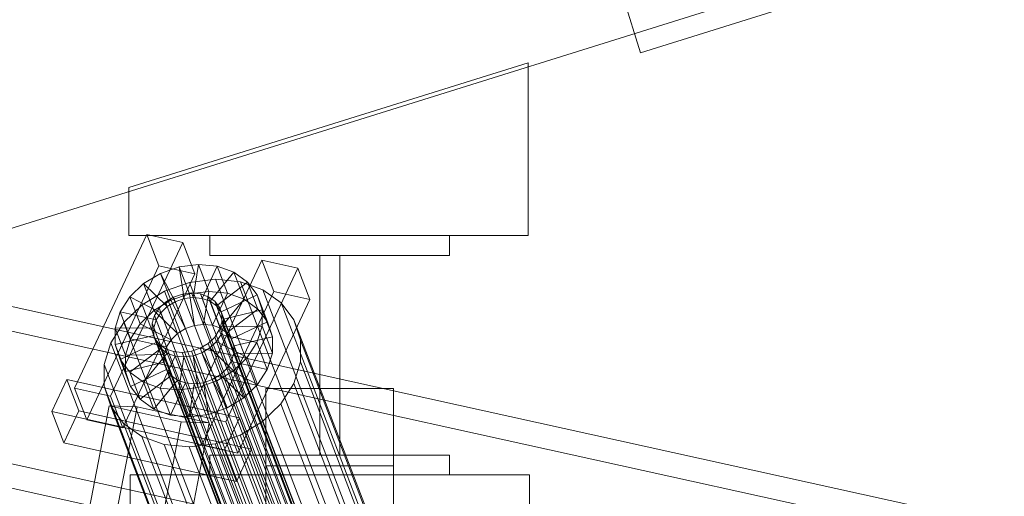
# Model space of a CAD drawing. Header units: millimetres. Extents: x -4738 to 65662, y -68080 to 6847.
# Tile 851 of 1056: x 21527 to 21774, y 1967 to 2086. Entities that reach past the tile are written whole.
import ezdxf

# ---------------------------------------------------------------- set-up
doc = ezdxf.new("R2010")
doc.units = ezdxf.units.MM
for name, color, linetype, lineweight in [('COTAS_P', 1, 'Continuous', 0), ('lateral_C02', 7, 'Continuous', 0), ('lateral_C10', 7, 'Continuous', 0)]:
    doc.layers.add(name, color=color, linetype=linetype, lineweight=lineweight)
doc.dimstyles.new('R19_100', dxfattribs={"dimtxt": 250, "dimasz": 150, "dimexe": 150, "dimexo": 80, "dimgap": 100, "dimtad": 1, "dimtih": 1, "dimtoh": 1, "dimdsep": 46, "dimcen": 0.09, "dimadec": 0, "dimazin": 0, "dimtfac": 1, "dimtdec": 4, "dimtofl": 0, "dimtmove": 0, "dimatfit": 3, "dimfxl": 1, "dimtolj": 1, "dimtzin": 0, "dimarcsym": 0})

# ---------------------------------------------------------------- blocks, each defined once
blk = doc.blocks.new('DIM_R30_4')
at = {"layer": 'COTAS_P'}
for p, q in [((15248.37, 1279.09), (24311.82, 4109.09)), ((24311.82, 4109.09), (24155.23, 4107.34)), ((24311.82, 4109.09), (24182.05, 4021.43)), ((24580.07, 3250), (24311.82, 4109.09)), ((15248.37, 1279.09), (15378.14, 1366.76)), ((15248.37, 1279.09), (15404.97, 1280.85)), ((15516.62, 420), (15248.37, 1279.09))]:
    blk.add_line(p, q, dxfattribs=at)
blk.add_text('9495 P', height=250, rotation=17.3406, dxfattribs=at).set_placement((19750.29, 2789.55))

msp = doc.modelspace()

# ---------------------------------------------------------------- linework, layer by layer
at = {"layer": 'lateral_C02'}
for p, q in [((21672.216, 2111.568), (21682.648, 2078.159)), ((20554.789, 1731.231), (21700.249, 2088.893)), ((21682.648, 2078.159), (21720.83, 2090.081)), ((21554.496, 2044.43), (21654.496, 2075.654)), ((21654.496, 2032.43), (21654.496, 2075.654)), ((21554.496, 2044.43), (21554.496, 2032.43)), ((21554.496, 2032.43), (21654.496, 2032.43)), ((21574.794, 2027.43), (21574.794, 2032.43)), ((21574.794, 2032.43), (21634.794, 2032.43)), ((21634.794, 2032.43), (21634.794, 2027.43)), ((21634.794, 2027.43), (21574.794, 2027.43)), ((21602.294, 1977.43), (21602.294, 2027.43)), ((21602.294, 2027.43), (21607.294, 2027.43)), ((21607.294, 2027.43), (21607.294, 1977.43)), ((21588.794, 1994.096), (21620.794, 1994.096)), ((21588.794, 1974.764), (21588.794, 1994.096)), ((21588.794, 1994.096), (21588.794, 1554.096)), ((21620.794, 1994.096), (21620.794, 1974.764)), ((21620.794, 1554.096), (21620.794, 1994.096)), ((21574.794, 1972.43), (21574.794, 1977.43)), ((21574.794, 1977.43), (21634.794, 1977.43)), ((21607.294, 1977.43), (21602.294, 1977.43)), ((21634.794, 1977.43), (21634.794, 1972.43)), ((21620.794, 1974.764), (21588.794, 1974.764)), ((21588.794, 1534.764), (21588.794, 1974.764)), ((21620.794, 1534.764), (21620.794, 1974.764)), ((21554.794, 1972.43), (21654.794, 1972.43)), ((21554.794, 1972.43), (21554.794, 1964.43)), ((21634.794, 1972.43), (21574.794, 1972.43)), ((21654.794, 1964.43), (21654.794, 1972.43))]:
    msp.add_line(p, q, dxfattribs=at)
at = {"layer": 'lateral_C10'}
for p, q in [((21610.374, 1956.452), (20726.321, 2151.434)), ((20904.735, 2151.434), (21788.789, 1956.452)), ((20725.222, 2145.554), (21609.275, 1950.571)), ((21787.69, 1950.571), (20903.637, 2145.554)), ((21558.952, 2032.666), (21540.911, 1994.151)), ((21561.963, 2024.796), (21558.952, 2032.666)), ((21558.952, 2032.666), (21567.966, 2030.661)), ((21549.925, 1992.146), (21567.966, 2030.661)), ((21567.966, 2030.661), (21570.976, 2022.791)), ((21543.922, 1986.281), (21561.963, 2024.796)), ((21570.976, 2022.791), (21561.963, 2024.796)), ((21562.391, 2022.912), (21567.073, 2024.546)), ((21567.073, 2024.546), (21571.917, 2025.15)), ((21567.073, 2024.546), (21568.325, 2016.595)), ((21569.653, 2017.801), (21567.073, 2024.546)), ((21587.796, 2026.25), (21569.756, 1987.735)), ((21571.917, 2025.15), (21570.619, 2016.881)), ((21574.497, 2018.405), (21571.917, 2025.15)), ((21571.917, 2025.15), (21576.593, 2024.684)), ((21576.593, 2024.684), (21572.834, 2016.66)), ((21579.173, 2017.939), (21576.593, 2024.684)), ((21576.593, 2024.684), (21580.782, 2023.179)), ((21590.807, 2018.381), (21587.796, 2026.25)), ((21587.796, 2026.25), (21596.81, 2024.246)), ((21570.976, 2022.791), (21552.936, 1984.276)), ((21558.19, 2020.36), (21562.391, 2022.912)), ((21562.391, 2022.912), (21566.107, 2015.821)), ((21564.971, 2016.167), (21562.391, 2022.912)), ((21580.782, 2023.179), (21574.819, 2015.947)), ((21578.769, 1985.73), (21596.81, 2024.246)), ((21583.362, 2016.433), (21580.782, 2023.179)), ((21580.782, 2023.179), (21584.199, 2020.737)), ((21596.81, 2024.246), (21599.821, 2016.376)), ((21554.757, 2017.063), (21558.19, 2020.36)), ((21558.19, 2020.36), (21564.117, 2014.612)), ((21560.771, 2013.615), (21558.19, 2020.36)), ((21563.453, 2018.457), (21569.712, 2020.641)), ((21569.712, 2020.641), (21576.188, 2021.449)), ((21618.095, 1894.167), (21569.712, 2020.641)), ((21576.188, 2021.449), (21582.439, 2020.826)), ((21624.571, 1894.974), (21576.188, 2021.449)), ((21584.199, 2020.737), (21576.437, 2014.79)), ((21582.439, 2020.826), (21588.039, 2018.813)), ((21630.822, 1894.351), (21582.439, 2020.826)), ((21586.78, 2013.992), (21584.199, 2020.737)), ((21584.199, 2020.737), (21586.611, 2017.525)), ((21557.838, 2015.045), (21563.453, 2018.457)), ((21611.836, 1891.982), (21563.453, 2018.457)), ((21569.653, 2017.801), (21564.971, 2016.167)), ((21565.677, 2016.945), (21567.895, 2017.719)), ((21567.895, 2017.719), (21570.189, 2018.005)), ((21624.019, 1871.008), (21567.895, 2017.719)), ((21574.497, 2018.405), (21569.653, 2017.801)), ((21570.905, 2009.849), (21569.653, 2017.801)), ((21570.189, 2018.005), (21572.404, 2017.784)), ((21626.314, 1871.295), (21570.189, 2018.005)), ((21572.404, 2017.784), (21574.389, 2017.071)), ((21628.529, 1871.074), (21572.404, 2017.784)), ((21572.766, 1979.866), (21590.807, 2018.381)), ((21573.2, 2010.136), (21574.497, 2018.405)), ((21579.173, 2017.939), (21574.497, 2018.405)), ((21575.415, 2009.915), (21579.173, 2017.939)), ((21586.611, 2017.525), (21577.58, 2013.269)), ((21583.362, 2016.433), (21579.173, 2017.939)), ((21589.192, 2010.78), (21586.611, 2017.525)), ((21586.611, 2017.525), (21587.854, 2013.762)), ((21588.039, 2018.813), (21592.607, 2015.549)), ((21636.422, 1892.339), (21588.039, 2018.813)), ((21599.821, 2016.376), (21590.807, 2018.381)), ((21552.325, 2013.247), (21554.757, 2017.063)), ((21553.248, 2010.638), (21557.838, 2015.045)), ((21554.757, 2017.063), (21562.491, 2013.05)), ((21557.338, 2010.318), (21554.757, 2017.063)), ((21606.221, 1888.57), (21557.838, 2015.045)), ((21564.971, 2016.167), (21560.771, 2013.615)), ((21562.061, 2014.174), (21563.687, 2015.736)), ((21563.687, 2015.736), (21565.677, 2016.945)), ((21619.812, 1869.025), (21563.687, 2015.736)), ((21566.107, 2015.821), (21564.117, 2014.612)), ((21568.688, 2009.075), (21564.971, 2016.167)), ((21621.801, 1870.234), (21565.677, 2016.945)), ((21568.325, 2016.595), (21566.107, 2015.821)), ((21566.107, 2015.821), (21568.688, 2009.075)), ((21570.619, 2016.881), (21568.325, 2016.595)), ((21568.325, 2016.595), (21570.905, 2009.849)), ((21570.619, 2016.881), (21573.2, 2010.136)), ((21572.834, 2016.66), (21570.619, 2016.881)), ((21572.834, 2016.66), (21575.415, 2009.915)), ((21574.819, 2015.947), (21572.834, 2016.66)), ((21574.389, 2017.071), (21576.007, 2015.914)), ((21630.513, 1870.361), (21574.389, 2017.071)), ((21574.819, 2015.947), (21577.399, 2009.202)), ((21576.437, 2014.79), (21574.819, 2015.947)), ((21576.007, 2015.914), (21577.15, 2014.393)), ((21632.132, 1869.204), (21576.007, 2015.914)), ((21576.437, 2014.79), (21579.018, 2008.045)), ((21577.58, 2013.269), (21576.437, 2014.79)), ((21577.399, 2009.202), (21583.362, 2016.433)), ((21599.821, 2016.376), (21581.78, 1977.861)), ((21586.78, 2013.992), (21583.362, 2016.433)), ((21592.607, 2015.549), (21595.832, 2011.255)), ((21640.99, 1889.074), (21592.607, 2015.549)), ((21551.061, 2009.172), (21552.325, 2013.247)), ((21561.339, 2011.243), (21552.325, 2013.247)), ((21552.325, 2013.247), (21554.906, 2006.502)), ((21560.771, 2013.615), (21557.338, 2010.318)), ((21560.31, 2010.436), (21560.909, 2012.367)), ((21566.698, 2007.866), (21560.771, 2013.615)), ((21560.909, 2012.367), (21562.061, 2014.174)), ((21560.909, 2012.367), (21617.033, 1865.656)), ((21562.491, 2013.05), (21561.339, 2011.243)), ((21618.185, 1867.464), (21562.061, 2014.174)), ((21564.117, 2014.612), (21562.491, 2013.05)), ((21562.491, 2013.05), (21565.071, 2006.305)), ((21564.117, 2014.612), (21566.698, 2007.866)), ((21577.15, 2014.393), (21577.738, 2012.611)), ((21633.274, 1867.683), (21577.15, 2014.393)), ((21577.58, 2013.269), (21580.16, 2006.524)), ((21578.169, 2011.487), (21577.58, 2013.269)), ((21577.738, 2012.611), (21577.733, 2010.689)), ((21633.863, 1865.9), (21577.738, 2012.611)), ((21587.854, 2013.762), (21578.169, 2011.487)), ((21579.018, 2008.045), (21586.78, 2013.992)), ((21589.192, 2010.78), (21586.78, 2013.992)), ((21587.854, 2013.762), (21587.843, 2009.705)), ((21590.434, 2007.017), (21587.854, 2013.762)), ((21549.997, 2005.537), (21553.248, 2010.638)), ((21601.631, 1884.164), (21553.248, 2010.638)), ((21557.338, 2010.318), (21554.906, 2006.502)), ((21565.071, 2006.305), (21557.338, 2010.318)), ((21560.305, 2008.514), (21560.31, 2010.436)), ((21616.434, 1863.726), (21560.31, 2010.436)), ((21561.339, 2011.243), (21560.74, 2009.312)), ((21563.92, 2004.497), (21561.339, 2011.243)), ((21568.688, 2009.075), (21570.905, 2009.849)), ((21570.905, 2009.849), (21573.2, 2010.136)), ((21573.2, 2010.136), (21575.415, 2009.915)), ((21575.415, 2009.915), (21577.399, 2009.202)), ((21577.733, 2010.689), (21577.134, 2008.758)), ((21633.857, 1863.978), (21577.733, 2010.689)), ((21578.163, 2009.565), (21578.169, 2011.487)), ((21578.169, 2011.487), (21580.749, 2004.741)), ((21580.16, 2006.524), (21589.192, 2010.78)), ((21590.434, 2007.017), (21589.192, 2010.78)), ((21595.832, 2011.255), (21597.493, 2006.225)), ((21644.215, 1884.781), (21595.832, 2011.255)), ((21551.049, 2005.114), (21551.061, 2009.172)), ((21551.049, 2005.114), (21560.735, 2007.39)), ((21551.061, 2009.172), (21560.74, 2009.312)), ((21553.641, 2002.426), (21551.061, 2009.172)), ((21560.893, 2006.732), (21560.305, 2008.514)), ((21616.429, 1861.804), (21560.305, 2008.514)), ((21560.74, 2009.312), (21560.735, 2007.39)), ((21560.735, 2007.39), (21561.323, 2005.608)), ((21560.735, 2007.39), (21563.315, 2000.645)), ((21560.74, 2009.312), (21563.321, 2002.567)), ((21565.071, 2006.305), (21566.698, 2007.866)), ((21566.698, 2007.866), (21568.688, 2009.075)), ((21577.134, 2008.758), (21575.982, 2006.951)), ((21576.412, 2005.826), (21577.564, 2007.634)), ((21633.258, 1862.048), (21577.134, 2008.758)), ((21577.399, 2009.202), (21579.018, 2008.045)), ((21577.564, 2007.634), (21578.163, 2009.565)), ((21586.578, 2005.629), (21577.564, 2007.634)), ((21577.564, 2007.634), (21580.145, 2000.889)), ((21587.843, 2009.705), (21578.163, 2009.565)), ((21578.163, 2009.565), (21580.744, 2002.819)), ((21579.018, 2008.045), (21580.16, 2006.524)), ((21587.843, 2009.705), (21586.578, 2005.629)), ((21590.423, 2002.96), (21587.843, 2009.705)), ((21548.306, 2000.088), (21549.997, 2005.537)), ((21549.997, 2005.537), (21598.38, 1879.062)), ((21552.292, 2001.352), (21551.049, 2005.114)), ((21553.63, 1998.369), (21551.049, 2005.114)), ((21552.292, 2001.352), (21561.323, 2005.608)), ((21554.906, 2006.502), (21553.641, 2002.426)), ((21554.906, 2006.502), (21563.92, 2004.497)), ((21562.036, 2005.211), (21560.893, 2006.732)), ((21617.018, 1860.022), (21560.893, 2006.732)), ((21561.323, 2005.608), (21562.466, 2004.086)), ((21561.323, 2005.608), (21563.904, 1998.862)), ((21563.654, 2004.054), (21562.036, 2005.211)), ((21618.16, 1858.5), (21562.036, 2005.211)), ((21563.92, 2004.497), (21565.071, 2006.305)), ((21574.356, 2005.389), (21572.366, 2004.18)), ((21575.982, 2006.951), (21574.356, 2005.389)), ((21630.48, 1858.679), (21574.356, 2005.389)), ((21574.786, 2004.265), (21576.412, 2005.826)), ((21632.106, 1860.24), (21575.982, 2006.951)), ((21584.146, 2001.813), (21576.412, 2005.826)), ((21576.412, 2005.826), (21578.993, 1999.081)), ((21580.16, 2006.524), (21580.749, 2004.741)), ((21580.749, 2004.741), (21590.434, 2007.017)), ((21586.578, 2005.629), (21584.146, 2001.813)), ((21589.158, 1998.884), (21586.578, 2005.629)), ((21590.423, 2002.96), (21590.434, 2007.017)), ((21597.493, 2006.225), (21597.478, 2000.801)), ((21645.876, 1879.751), (21597.493, 2006.225)), ((21553.641, 2002.426), (21553.63, 1998.369)), ((21563.321, 2002.567), (21553.641, 2002.426)), ((21554.704, 1998.14), (21562.466, 2004.086)), ((21558.121, 1995.698), (21564.085, 2002.93)), ((21562.466, 2004.086), (21564.085, 2002.93)), ((21562.466, 2004.086), (21565.046, 1997.341)), ((21563.315, 2000.645), (21563.321, 2002.567)), ((21563.321, 2002.567), (21563.92, 2004.497)), ((21565.639, 2003.341), (21563.654, 2004.054)), ((21619.779, 1857.344), (21563.654, 2004.054)), ((21564.085, 2002.93), (21566.069, 2002.217)), ((21564.085, 2002.93), (21566.665, 1996.185)), ((21567.854, 2003.12), (21565.639, 2003.341)), ((21621.763, 1856.631), (21565.639, 2003.341)), ((21570.148, 2003.406), (21567.854, 2003.12)), ((21623.978, 1856.41), (21567.854, 2003.12)), ((21572.366, 2004.18), (21570.148, 2003.406)), ((21626.273, 1856.696), (21570.148, 2003.406)), ((21570.578, 2002.282), (21572.796, 2003.056)), ((21628.49, 1857.47), (21572.366, 2004.18)), ((21572.796, 2003.056), (21574.786, 2004.265)), ((21576.512, 1995.965), (21572.796, 2003.056)), ((21572.796, 2003.056), (21575.377, 1996.311)), ((21580.713, 1998.517), (21574.786, 2004.265)), ((21574.786, 2004.265), (21577.366, 1997.52)), ((21580.744, 2002.819), (21580.145, 2000.889)), ((21580.749, 2004.741), (21580.744, 2002.819)), ((21580.744, 2002.819), (21590.423, 2002.96)), ((21589.158, 1998.884), (21590.423, 2002.96)), ((21548.291, 1994.664), (21548.306, 2000.088)), ((21596.689, 1873.614), (21548.306, 2000.088)), ((21554.704, 1998.14), (21552.292, 2001.352)), ((21554.872, 1994.606), (21552.292, 2001.352)), ((21563.315, 2000.645), (21553.63, 1998.369)), ((21562.31, 1994.193), (21566.069, 2002.217)), ((21563.904, 1998.862), (21563.315, 2000.645)), ((21566.069, 2002.217), (21568.284, 2001.996)), ((21566.069, 2002.217), (21568.649, 1995.471)), ((21566.986, 1993.726), (21568.284, 2001.996)), ((21568.284, 2001.996), (21570.578, 2002.282)), ((21568.284, 2001.996), (21570.864, 1995.251)), ((21571.83, 1994.331), (21570.578, 2002.282)), ((21570.578, 2002.282), (21573.159, 1995.537)), ((21580.145, 2000.889), (21578.993, 1999.081)), ((21580.145, 2000.889), (21589.158, 1998.884)), ((21584.146, 2001.813), (21580.713, 1998.517)), ((21586.727, 1995.068), (21584.146, 2001.813)), ((21597.478, 2000.801), (21595.787, 1995.352)), ((21645.861, 1874.326), (21597.478, 2000.801)), ((21553.63, 1998.369), (21554.872, 1994.606)), ((21558.121, 1995.698), (21554.704, 1998.14)), ((21557.284, 1991.395), (21554.704, 1998.14)), ((21563.904, 1998.862), (21554.872, 1994.606)), ((21565.046, 1997.341), (21563.904, 1998.862)), ((21577.366, 1997.52), (21575.377, 1996.311)), ((21580.713, 1998.517), (21576.512, 1995.965)), ((21578.993, 1999.081), (21577.366, 1997.52)), ((21577.366, 1997.52), (21583.293, 1991.772)), ((21578.993, 1999.081), (21586.727, 1995.068)), ((21583.293, 1991.772), (21580.713, 1998.517)), ((21586.727, 1995.068), (21589.158, 1998.884)), ((21538.959, 1996.357), (21535.2, 1988.333)), ((21541.969, 1988.487), (21538.959, 1996.357)), ((21538.959, 1996.357), (21582.225, 1986.734)), ((21565.046, 1997.341), (21557.284, 1991.395)), ((21562.31, 1994.193), (21558.121, 1995.698)), ((21560.702, 1988.953), (21558.121, 1995.698)), ((21566.665, 1996.185), (21560.702, 1988.953)), ((21568.649, 1995.471), (21564.891, 1987.447)), ((21566.665, 1996.185), (21565.046, 1997.341)), ((21568.649, 1995.471), (21566.665, 1996.185)), ((21570.864, 1995.251), (21568.649, 1995.471)), ((21570.864, 1995.251), (21569.567, 1986.981)), ((21573.159, 1995.537), (21570.864, 1995.251)), ((21576.512, 1995.965), (21571.83, 1994.331)), ((21575.377, 1996.311), (21573.159, 1995.537)), ((21573.159, 1995.537), (21574.411, 1987.585)), ((21575.377, 1996.311), (21579.093, 1989.219)), ((21579.093, 1989.219), (21576.512, 1995.965)), ((21583.293, 1991.772), (21586.727, 1995.068)), ((21595.787, 1995.352), (21592.536, 1990.251)), ((21644.17, 1868.878), (21595.787, 1995.352)), ((21549.925, 1992.146), (21540.911, 1994.151)), ((21540.911, 1994.151), (21543.922, 1986.281)), ((21549.952, 1989.634), (21548.291, 1994.664)), ((21596.674, 1868.19), (21548.291, 1994.664)), ((21554.872, 1994.606), (21557.284, 1991.395)), ((21566.986, 1993.726), (21562.31, 1994.193)), ((21564.891, 1987.447), (21562.31, 1994.193)), ((21571.83, 1994.331), (21566.986, 1993.726)), ((21569.567, 1986.981), (21566.986, 1993.726)), ((21574.411, 1987.585), (21571.83, 1994.331)), ((21552.936, 1984.276), (21549.925, 1992.146)), ((21557.284, 1991.395), (21560.702, 1988.953)), ((21579.093, 1989.219), (21583.293, 1991.772)), ((21592.536, 1990.251), (21587.947, 1985.844)), ((21640.919, 1863.776), (21592.536, 1990.251)), ((21549.586, 1989.74), (21511.073, 1791.239)), ((21518.058, 1790.99), (21556.572, 1989.491)), ((21578.467, 1978.71), (21535.2, 1988.333)), ((21535.2, 1988.333), (21538.211, 1980.463)), ((21538.211, 1980.463), (21541.969, 1988.487)), ((21585.236, 1978.864), (21541.969, 1988.487)), ((21549.586, 1989.74), (21567.622, 1985.73)), ((21556.572, 1989.491), (21549.586, 1989.74)), ((21553.177, 1985.34), (21549.952, 1989.634)), ((21598.335, 1863.159), (21549.952, 1989.634)), ((21574.608, 1985.481), (21556.572, 1989.491)), ((21560.702, 1988.953), (21564.891, 1987.447)), ((21569.567, 1986.981), (21574.411, 1987.585)), ((21578.769, 1985.73), (21569.756, 1987.735)), ((21569.756, 1987.735), (21572.766, 1979.866)), ((21574.411, 1987.585), (21579.093, 1989.219)), ((21529.109, 1787.23), (21567.622, 1985.73)), ((21536.095, 1786.98), (21574.608, 1985.481)), ((21543.922, 1986.281), (21552.936, 1984.276)), ((21557.745, 1982.076), (21553.177, 1985.34)), ((21601.56, 1858.866), (21553.177, 1985.34)), ((21564.891, 1987.447), (21569.567, 1986.981)), ((21567.622, 1985.73), (21574.608, 1985.481)), ((21578.467, 1978.71), (21582.225, 1986.734)), ((21581.78, 1977.861), (21578.769, 1985.73)), ((21582.225, 1986.734), (21585.236, 1978.864)), ((21587.947, 1985.844), (21582.331, 1982.432)), ((21636.33, 1859.37), (21587.947, 1985.844)), ((21538.211, 1980.463), (21581.477, 1970.84)), ((21563.346, 1980.064), (21557.745, 1982.076)), ((21606.128, 1855.602), (21557.745, 1982.076)), ((21576.072, 1980.248), (21569.597, 1979.44)), ((21582.331, 1982.432), (21576.072, 1980.248)), ((21624.455, 1853.774), (21576.072, 1980.248)), ((21630.714, 1855.958), (21582.331, 1982.432)), ((21569.597, 1979.44), (21563.346, 1980.064)), ((21611.729, 1853.589), (21563.346, 1980.064)), ((21617.98, 1852.966), (21569.597, 1979.44)), ((21572.766, 1979.866), (21581.78, 1977.861)), ((21581.477, 1970.84), (21578.467, 1978.71)), ((21585.236, 1978.864), (21581.477, 1970.84))]:
    msp.add_line(p, q, dxfattribs=at)

# ---------------------------------------------------------------- dimensions: what is measured, and where the dimension line sits
at = {"layer": 'COTAS_P'}
dim = msp.add_aligned_dim(p1=(15516.618, 420), p2=(24580.067, 3250), distance=900, text='<> P', dimstyle='R19_100', dxfattribs=at)
dim.commit()
dim.dimension.update_dxf_attribs({"geometry": 'DIM_R30_4', "text_midpoint": (19780.096, 2694.095)})

doc.saveas('drawing.dxf')
